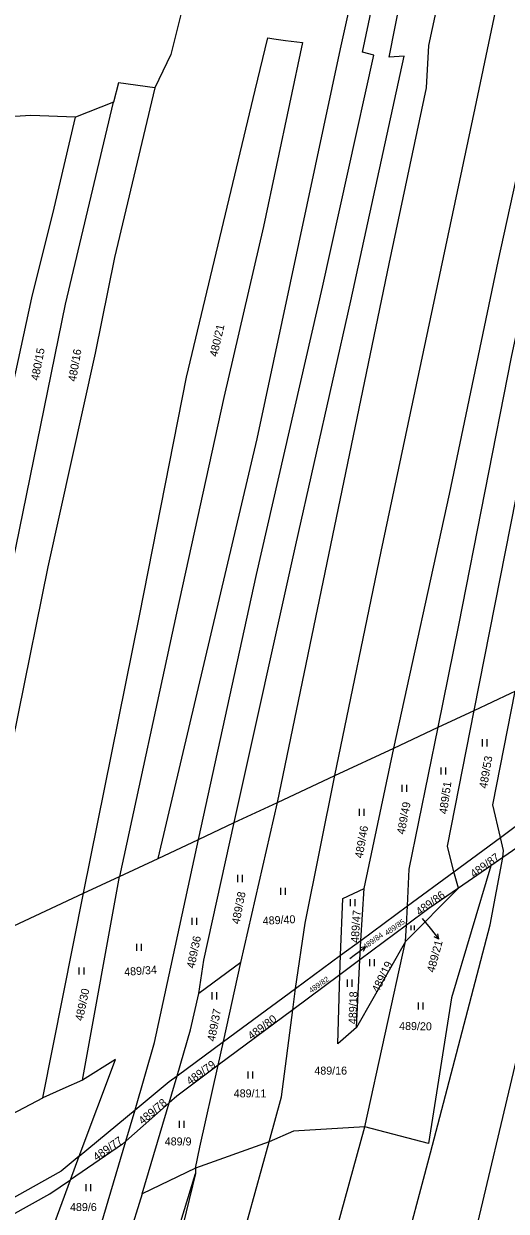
# Model space of a CAD drawing. Extents: x -776734 to -748832, y -1118122 to -976986.
# Drawn here: x -753686.9 to -753584.3, y -1114445.3 to -1114193.1 of the extents above; entities that cross this region are included whole.
import ezdxf

# ---------------------------------------------------------------- set-up
doc = ezdxf.new("R2010")
doc.units = 0
for name, color, linetype in [('KM_Hranice parcel', 7, 'Continuous'), ('KM_Parcelní čísla', 7, 'Continuous'), ('KM_Pop  PČ popisy', 7, 'Continuous'), ('KM_Značky kultur', 7, 'Continuous')]:
    doc.layers.add(name, color=color, linetype=linetype)

msp = doc.modelspace()

# ---------------------------------------------------------------- linework, layer by layer
at = {"layer": 'KM_Hranice parcel'}
for p, q in [((-753667.82, -1114209.75), (-753675.9, -1114212.89)), ((-753598.73, -1114342.51), (-753591.07, -1114338.93)), ((-753608.19, -1114346.93), (-753598.73, -1114342.51)), ((-753620.73, -1114352.79), (-753608.19, -1114346.93)), ((-753614.53, -1114376.75), (-753608.19, -1114346.93)), ((-753632.93, -1114358.49), (-753620.73, -1114352.79)), ((-753642.12, -1114362.78), (-753632.93, -1114358.49)), ((-753640.72, -1114392.51), (-753632.93, -1114358.49)), ((-753649.73, -1114366.34), (-753642.12, -1114362.78)), ((-753577.2, -1114364.76), (-753585.03, -1114370.21)), ((-753658.35, -1114370.37), (-753649.73, -1114366.34)), ((-753595.41, -1114373.2), (-753585.51, -1114365.91)), ((-753585.03, -1114370.21), (-753587.59, -1114371.99)), ((-753666.56, -1114374.21), (-753658.35, -1114370.37)), ((-753587.59, -1114371.99), (-753594.47, -1114376.72)), ((-753674.39, -1114417.52), (-753666.56, -1114374.21)), ((-753674.18, -1114377.77), (-753666.56, -1114374.21)), ((-753605.26, -1114380.45), (-753595.41, -1114373.2)), ((-753594.47, -1114376.72), (-753595.41, -1114373.2)), ((-753699.45, -1114389.58), (-753674.18, -1114377.77)), ((-753682.86, -1114421.22), (-753674.18, -1114377.77)), ((-753615.22, -1114387.79), (-753614.53, -1114376.75)), ((-753594.47, -1114376.72), (-753605.69, -1114388)), ((-753615.22, -1114387.79), (-753605.26, -1114380.45)), ((-753605.49, -1114384.57), (-753605.26, -1114380.45)), ((-753605.49, -1114384.57), (-753615.43, -1114391.95)), ((-753605.69, -1114388), (-753605.49, -1114384.57)), ((-753619.54, -1114390.97), (-753615.22, -1114387.79)), ((-753615.43, -1114391.95), (-753615.22, -1114387.79)), ((-753605.69, -1114388), (-753616.16, -1114406.31)), ((-753614.34, -1114427.44), (-753605.69, -1114388)), ((-753640.72, -1114392.51), (-753649.69, -1114399.11)), ((-753644.45, -1114409.3), (-753640.72, -1114392.51)), ((-753629.11, -1114398.01), (-753619.54, -1114390.97)), ((-753619.66, -1114395.1), (-753619.54, -1114390.97)), ((-753615.43, -1114391.95), (-753619.66, -1114395.1)), ((-753616.16, -1114406.31), (-753615.43, -1114391.95)), ((-753619.66, -1114395.1), (-753629.7, -1114402.56)), ((-753644.45, -1114409.3), (-753629.11, -1114398.01)), ((-753629.7, -1114402.56), (-753629.11, -1114398.01)), ((-753629.7, -1114402.56), (-753645.57, -1114414.34)), ((-753654.29, -1114416.55), (-753644.45, -1114409.3)), ((-753645.57, -1114414.34), (-753644.45, -1114409.3)), ((-753655.97, -1114422.3), (-753654.29, -1114416.55)), ((-753655.97, -1114422.3), (-753665.18, -1114430.46)), ((-753661.71, -1114441.65), (-753655.97, -1114422.3)), ((-753675.09, -1114433.62), (-753663.24, -1114423.8)), ((-753665.18, -1114430.46), (-753663.24, -1114423.8)), ((-753670.44, -1114448.14), (-753665.18, -1114430.46)), ((-753634.73, -1114430.6), (-753650.38, -1114436.17)), ((-753676.94, -1114438.64), (-753675.09, -1114433.62)), ((-753665.77, -1114487.55), (-753650.36, -1114437.34)), ((-753650.36, -1114437.34), (-753663.96, -1114493.02)), ((-753650.38, -1114436.17), (-753661.71, -1114441.65)), ((-753650.38, -1114436.17), (-753650.36, -1114437.34)), ((-753681.92, -1114452.11), (-753676.94, -1114438.64)), ((-753661.71, -1114441.65), (-753673.45, -1114478.97))]:
    msp.add_line(p, q, dxfattribs=at)
for points in [[(-753649.73, -1114366.34), (-753637.37, -1114310.04), (-753623.35, -1114249.06), (-753612.47, -1114199.71), (-753614.83, -1114199.08), (-753604.23, -1114148.81), (-753596.8, -1114115.93), (-753588.81, -1114079.92), (-753580.75, -1114044.48), (-753571.78, -1114000.12), (-753556.15, -1113932.74), (-753543.15, -1113871.22), (-753535.86, -1113838.15)], [(-753642.12, -1114362.78), (-753629.04, -1114303.78), (-753617.37, -1114251.9), (-753606.01, -1114199.96), (-753609.22, -1114200.14), (-753597.77, -1114142.42), (-753589.06, -1114102), (-753575.85, -1114038.97), (-753559.36, -1113966.14), (-753543.93, -1113895.85), (-753541.62, -1113882.36), (-753532.47, -1113841.93)], [(-753632.93, -1114358.49), (-753624.76, -1114319.18), (-753609.21, -1114244.07), (-753601.26, -1114206.71), (-753600.76, -1114197.7), (-753588.86, -1114142.47), (-753573.08, -1114066.86), (-753560.79, -1114006.49), (-753558.5, -1113997.95), (-753543.77, -1113934.79), (-753525.78, -1113849.38)], [(-753620.73, -1114352.79), (-753610.92, -1114305.18), (-753590.9, -1114211.02), (-753572.37, -1114123.02), (-753557.2, -1114050.32), (-753549.12, -1114011.72), (-753530.84, -1113926.41), (-753516.08, -1113860.18)], [(-753608.19, -1114346.93), (-753596.36, -1114292.97), (-753586.03, -1114243.55), (-753569.78, -1114169.66), (-753560.35, -1114124.62), (-753547.57, -1114062.54), (-753533.68, -1113995.57), (-753524.07, -1113949.66), (-753513.98, -1113898.7), (-753506.88, -1113870.43)], [(-753598.73, -1114342.51), (-753594.36, -1114320.86), (-753583.17, -1114263.9), (-753562.71, -1114168.29), (-753555.72, -1114138), (-753551.03, -1114113.68), (-753544.65, -1114085.74), (-753532.01, -1114022.12), (-753520.94, -1113969.14), (-753514.09, -1113938.2), (-753501, -1113877.1)], [(-753591.07, -1114338.93), (-753579.95, -1114282.63), (-753568.14, -1114230.58), (-753557.64, -1114180.28), (-753544.14, -1114118.55), (-753532.02, -1114058.21), (-753520.81, -1114000.52), (-753514.59, -1113972.43), (-753508.16, -1113941.9), (-753499.59, -1113904.69), (-753494.06, -1113884.53)], [(-753658.35, -1114370.37), (-753637.23, -1114281.28), (-753619.51, -1114198.39), (-753600.86, -1114114.41)], [(-753648.65, -1114171.76), (-753655.61, -1114199.59), (-753659, -1114206.7)], [(-753674.18, -1114377.77), (-753662.21, -1114318.5), (-753652.31, -1114268.13), (-753637.72, -1114207.2), (-753635, -1114196.09), (-753633.69, -1114196.29), (-753631.23, -1114196.61), (-753627.65, -1114197.05), (-753635.89, -1114236.13), (-753644.38, -1114272.44), (-753654.41, -1114318.25), (-753666.56, -1114374.21)], [(-753659, -1114206.7), (-753666.74, -1114205.65), (-753667.82, -1114209.75)], [(-753659, -1114206.7), (-753667.62, -1114242.75), (-753671.74, -1114263.06), (-753681.78, -1114308.41), (-753694.46, -1114370.79), (-753699.45, -1114389.58)], [(-753708, -1114392.25), (-753701.28, -1114365.01), (-753688.54, -1114304.06), (-753678.05, -1114252.61), (-753667.82, -1114209.75)], [(-753717.22, -1114394.94), (-753711.71, -1114373.72), (-753696.26, -1114302.1), (-753685.2, -1114251.27), (-753680.42, -1114232.21), (-753675.9, -1114212.89)], [(-753675.9, -1114212.89), (-753685.42, -1114212.53), (-753702.56, -1114213.59)], [(-753591.07, -1114338.93), (-753583.28, -1114335.29), (-753582.4, -1114334.83)], [(-753585.51, -1114365.91), (-753587.1, -1114359.02), (-753582.4, -1114334.83)], [(-753595.41, -1114373.2), (-753596.81, -1114367.77), (-753591.07, -1114338.93)], [(-753605.26, -1114380.45), (-753604.92, -1114372.68), (-753598.73, -1114342.51)], [(-753629.11, -1114398.01), (-753627.07, -1114384.15), (-753620.73, -1114352.79)], [(-753585.51, -1114365.91), (-753578.48, -1114360.73), (-753577.2, -1114360.03)], [(-753619.81, -1114582.42), (-753609.4, -1114537.29), (-753605.28, -1114514.09), (-753591.27, -1114451.72), (-753582.07, -1114413.16), (-753571.04, -1114360.59)], [(-753649.69, -1114399.11), (-753648.59, -1114392.03), (-753642.12, -1114362.78)], [(-753663.24, -1114423.8), (-753659.07, -1114409.5), (-753649.73, -1114366.34)], [(-753585.03, -1114370.21), (-753584.87, -1114368.68), (-753585.51, -1114365.91)], [(-753630.84, -1114565.15), (-753625.24, -1114541.92), (-753617.77, -1114504.02), (-753606.86, -1114457.15), (-753600.36, -1114432.94), (-753587.73, -1114384.5), (-753585.03, -1114370.21)], [(-753587.59, -1114371.99), (-753595.93, -1114399.98), (-753600.8, -1114430.97), (-753614.34, -1114427.44)], [(-753619.54, -1114390.97), (-753619.03, -1114378.9), (-753614.53, -1114376.75)], [(-753594.47, -1114376.72), (-753600.74, -1114381.04), (-753605.49, -1114384.57)], [(-753616.16, -1114406.31), (-753620.11, -1114409.75), (-753619.66, -1114395.1)], [(-753654.29, -1114416.55), (-753651.45, -1114406.83), (-753649.69, -1114399.11)], [(-753634.73, -1114430.6), (-753632.07, -1114421), (-753629.7, -1114402.56)], [(-753675.09, -1114433.62), (-753667.39, -1114413.12), (-753674.39, -1114417.52)], [(-753645.57, -1114414.34), (-753654.36, -1114420.87), (-753655.97, -1114422.3)], [(-753650.38, -1114436.17), (-753649.43, -1114431.73), (-753645.57, -1114414.34)], [(-753674.39, -1114417.52), (-753678.63, -1114419.36), (-753682.86, -1114421.22)], [(-753663.24, -1114423.8), (-753655.98, -1114417.79), (-753654.29, -1114416.55)], [(-753712.28, -1114440.09), (-753701.41, -1114431.22), (-753692.24, -1114426.15), (-753682.86, -1114421.22)], [(-753640.92, -1114542.48), (-753632.33, -1114498.71), (-753624.33, -1114463.71), (-753614.34, -1114427.44)], [(-753614.34, -1114427.44), (-753629.52, -1114428.36), (-753634.73, -1114430.6)], [(-753665.18, -1114430.46), (-753665.9, -1114431.1), (-753676.94, -1114438.64)], [(-753657.2, -1114511.22), (-753643.66, -1114462.91), (-753634.73, -1114430.6)], [(-753675.09, -1114433.62), (-753678.94, -1114436.81), (-753700.91, -1114449.06), (-753724.33, -1114450.59)], [(-753727.51, -1114455.22), (-753701.13, -1114452.61), (-753681.36, -1114441.65), (-753676.94, -1114438.64)]]:
    msp.add_lwpolyline(points, dxfattribs=at)
at = {"layer": 'KM_Pop  PČ popisy'}
for p, q in [((-753602.15, -1114383.15), (-753600.49, -1114385.2)), ((-753600.49, -1114385.2), (-753598.601, -1114387.532)), ((-753598.601, -1114387.532), (-753599.621, -1114387.069)), ((-753598.601, -1114387.532), (-753598.843, -1114386.439)), ((-753616.64, -1114390.96), (-753614.243, -1114389.154)), ((-753614.243, -1114389.154), (-753615.344, -1114389.357)), ((-753614.243, -1114389.154), (-753614.742, -1114390.157)), ((-753617.57, -1114391.65), (-753616.64, -1114390.96))]:
    msp.add_line(p, q, dxfattribs=at)
at = {"layer": 'KM_Značky kultur'}
for p, q in [((-753589.321, -1114346.58), (-753589.321, -1114345.08)), ((-753588.32, -1114346.58), (-753588.32, -1114345.08)), ((-753598.151, -1114352.59), (-753598.151, -1114351.09)), ((-753597.15, -1114352.59), (-753597.15, -1114351.09)), ((-753606.421, -1114356.22), (-753606.421, -1114354.72)), ((-753605.42, -1114356.22), (-753605.42, -1114354.72)), ((-753615.491, -1114361.33), (-753615.491, -1114359.83)), ((-753614.49, -1114361.33), (-753614.49, -1114359.83)), ((-753641.401, -1114375.4), (-753641.401, -1114373.9)), ((-753640.4, -1114375.4), (-753640.4, -1114373.9)), ((-753632.231, -1114378.14), (-753632.231, -1114376.64)), ((-753631.23, -1114378.14), (-753631.23, -1114376.64)), ((-753617.441, -1114380.56), (-753617.441, -1114379.06)), ((-753616.44, -1114380.56), (-753616.44, -1114379.06)), ((-753651.081, -1114384.49), (-753651.081, -1114382.99)), ((-753650.08, -1114384.49), (-753650.08, -1114382.99)), ((-753604.482, -1114385.62), (-753604.482, -1114384.615)), ((-753603.812, -1114385.62), (-753603.812, -1114384.615)), ((-753662.841, -1114390.02), (-753662.841, -1114388.52)), ((-753661.84, -1114390.02), (-753661.84, -1114388.52)), ((-753613.321, -1114393.3), (-753613.321, -1114391.8)), ((-753612.32, -1114393.3), (-753612.32, -1114391.8)), ((-753675.091, -1114395.08), (-753675.091, -1114393.58)), ((-753674.09, -1114395.08), (-753674.09, -1114393.58)), ((-753618.061, -1114397.63), (-753618.061, -1114396.13)), ((-753617.06, -1114397.63), (-753617.06, -1114396.13)), ((-753646.831, -1114400.33), (-753646.831, -1114398.83)), ((-753645.83, -1114400.33), (-753645.83, -1114398.83)), ((-753602.941, -1114402.51), (-753602.941, -1114401.01)), ((-753601.94, -1114402.51), (-753601.94, -1114401.01)), ((-753639.191, -1114417.16), (-753639.191, -1114415.66)), ((-753638.19, -1114417.16), (-753638.19, -1114415.66)), ((-753653.761, -1114427.64), (-753653.761, -1114426.14)), ((-753652.76, -1114427.64), (-753652.76, -1114426.14)), ((-753673.661, -1114441.1), (-753673.661, -1114439.6)), ((-753672.66, -1114441.1), (-753672.66, -1114439.6))]:
    msp.add_line(p, q, dxfattribs=at)

# ---------------------------------------------------------------- texts
at = {"layer": 'KM_Parcelní čísla'}
for s, height, rotation, p in [('480/21', 1.7, 77, (-753645.761, -1114263.921)), ('480/15', 1.7, 79, (-753683.755, -1114268.962)), ('480/16', 1.7, 80, (-753675.822, -1114269.177)), ('489/53', 1.7, 80, (-753588.402, -1114355.627)), ('489/51', 1.7, 82, (-753596.898, -1114361.048)), ('489/49', 1.7, 79, (-753605.925, -1114365.392)), ('489/46', 1.7, 80, (-753614.842, -1114370.447)), ('489/87', 1.7, 36, (-753591.16, -1114374.587)), ('489/38', 1.7, 79, (-753641.035, -1114384.452)), ('489/86', 1.7, 36, (-753602.75, -1114382.607)), ('489/40', 1.7, 3, (-753636.035, -1114384.498)), ('489/47', 1.7, 86, (-753615.682, -1114388.369)), ('489/85', 1.139, 35, (-753609.663, -1114386.846)), ('489/36', 1.7, 78, (-753650.628, -1114393.856)), ('489/84', 1.139, 36, (-753614.255, -1114389.755)), ('489/21', 1.7, 75, (-753599.578, -1114394.747)), ('489/19', 1.7, 64, (-753611.456, -1114399.022)), ('489/34', 1.7, 4, (-753665.49, -1114395.337)), ('489/82', 1.139, 35, (-753625.779, -1114399.063)), ('489/30', 1.7, 78, (-753674.368, -1114405.026)), ('489/18', 1.7, 87.999997, (-753616.15, -1114405.619)), ('489/37', 1.7, 79, (-753646.255, -1114409.362)), ('489/80', 1.7, 37, (-753638.478, -1114408.998)), ('489/20', 1.7, 359, (-753607.074, -1114406.799)), ('489/79', 1.7, 36, (-753651.55, -1114418.617)), ('489/78', 1.7, 40, (-753661.633, -1114427.021)), ('489/77', 1.7, 35, (-753671.412, -1114434.716))]:
    msp.add_text(s, height=height, rotation=rotation, dxfattribs=at).set_placement(p)
for s, p in [('489/16', (-753625.097, -1114416.31)), ('489/11', (-753642.25, -1114421.15)), ('489/9', (-753656.92, -1114431.36)), ('489/6', (-753677.07, -1114445.3))]:
    msp.add_text(s, height=1.7, dxfattribs=at).set_placement(p)

doc.saveas('drawing.dxf')
